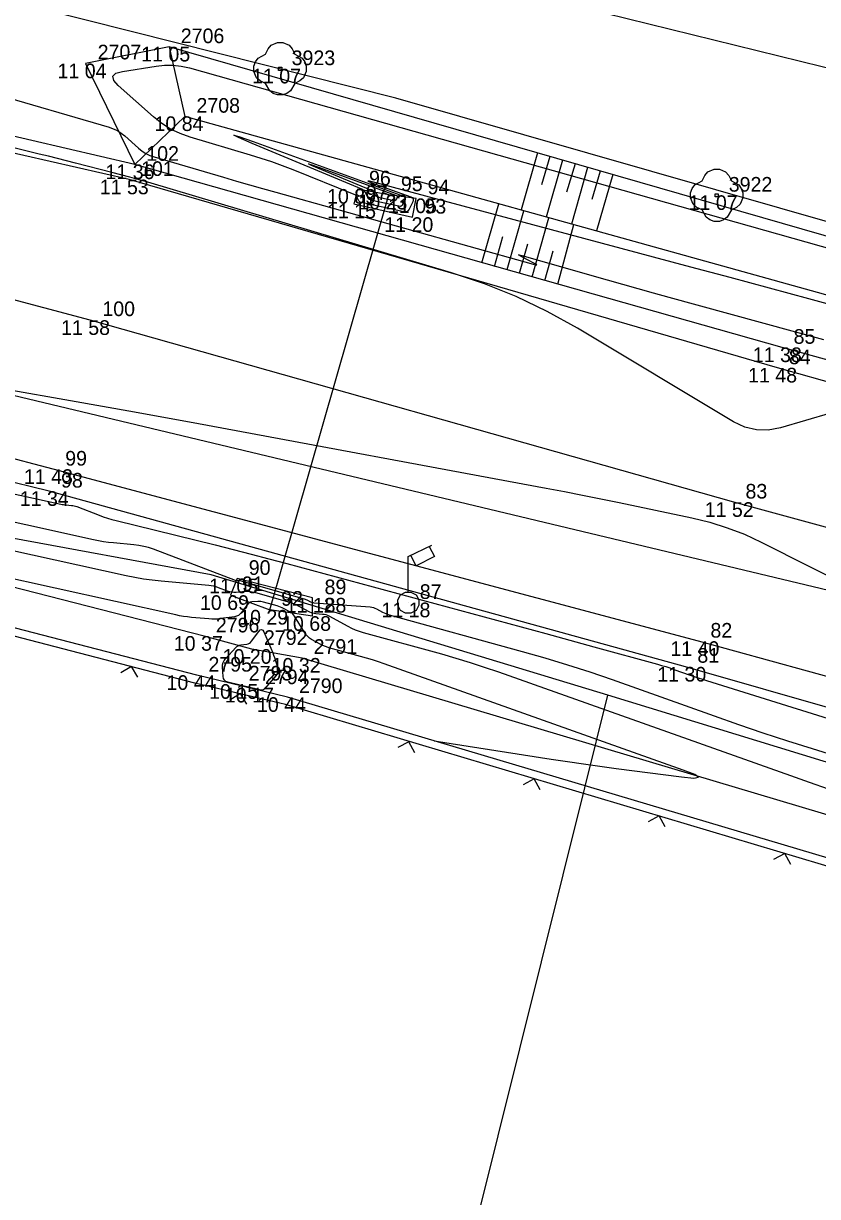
# Model space of a CAD drawing. Extents: x -703403 to -701924, y -1022520 to -1021856.
# Drawn here: x -702121.6 to -702106.41, y -1022293.12 to -1022270.68 of the extents above; entities that cross this region are included whole.
import ezdxf

# ---------------------------------------------------------------- set-up
doc = ezdxf.new("R2010")
doc.units = 0
for name, color, linetype in [('Ex_Major Contours', 7, 'Continuous'), ('Ex_Minor Contours', 7, 'Continuous'), ('Z_betonova_konstrukce', 7, 'Continuous'), ('Z_body', 7, 'Continuous'), ('Z_body_cisla', 7, 'Continuous'), ('Z_body_vysky_redukovane', 7, 'Continuous'), ('Z_hrany_paty', 7, 'Continuous'), ('Z_katastr_hranice', 7, 'Continuous'), ('Z_komunikace', 7, 'Continuous'), ('Z_komunikace_osa', 7, 'Continuous'), ('Z_ploty', 7, 'Continuous'), ('Z_ploty_znacky', 7, 'Continuous'), ('Z_pole_rozhranni', 7, 'Continuous'), ('Z_propustek', 7, 'Continuous'), ('Z_site_vo_znaky', 7, 'Continuous'), ('Z_technicke_srafy', 7, 'Continuous'), ('Z_zelen_jednotliva', 7, 'Continuous')]:
    doc.layers.add(name, color=color, linetype=linetype)

# ---------------------------------------------------------------- blocks, each defined once
blk = doc.blocks.new('POINT_DISPLAY')
blk.add_line((0, 0), (0, 0))
blk = doc.blocks.new('Z24')
for p, q in [((-0.23, 0.38), (-0.17, 0.45)), ((-0.17, 0.45), (-0.05, 0.5)), ((-0.05, 0.5), (0.05, 0.5)), ((0.05, 0.5), (0.17, 0.45)), ((0.17, 0.45), (0.23, 0.38)), ((-0.42, 0.2), (-0.28, 0.28)), ((-0.28, 0.28), (-0.23, 0.38)), ((0.23, 0.38), (0.28, 0.28)), ((0.28, 0.28), (0.42, 0.2)), ((-0.5, 0.05), (-0.47, 0.13)), ((-0.5, -0.05), (-0.5, 0.05)), ((-0.47, 0.13), (-0.42, 0.2)), ((-0.03, -0.03), (-0.03, 0.03)), ((-0.03, 0.03), (0.03, 0.03)), ((0.03, 0.03), (0.03, -0.03)), ((0.42, 0.2), (0.47, 0.13)), ((0.47, 0.13), (0.5, 0.05)), ((0.5, 0.05), (0.5, -0.05)), ((-0.45, -0.17), (-0.5, -0.05)), ((-0.38, -0.23), (-0.45, -0.17)), ((0.03, -0.03), (-0.03, -0.03)), ((0.45, -0.17), (0.38, -0.23)), ((0.5, -0.05), (0.45, -0.17)), ((-0.28, -0.28), (-0.38, -0.23)), ((-0.2, -0.42), (-0.28, -0.28)), ((-0.13, -0.47), (-0.2, -0.42)), ((0.2, -0.42), (0.13, -0.47)), ((0.28, -0.28), (0.2, -0.42)), ((0.38, -0.23), (0.28, -0.28)), ((-0.05, -0.5), (-0.13, -0.47)), ((0.05, -0.5), (-0.05, -0.5)), ((0.13, -0.47), (0.05, -0.5))]:
    blk.add_line(p, q)
blk = doc.blocks.new('Z13')
for p, q in [((0, 0.88), (0.45, 1.1)), ((0.15, 0.7), (0.05, 0.9)), ((0.4, 1.07), (0.5, 0.88)), ((0, 0.2), (0, 0.88)), ((0.5, 0.88), (0.15, 0.7)), ((-0.2, 0.05), (-0.15, 0.15)), ((-0.2, -0.05), (-0.2, 0.05)), ((-0.15, 0.15), (-0.05, 0.2)), ((-0.05, 0.2), (0.05, 0.2)), ((0.05, 0.2), (0.15, 0.15)), ((0.15, 0.15), (0.2, 0.05)), ((0.2, 0.05), (0.2, -0.05)), ((-0.15, -0.15), (-0.2, -0.05)), ((-0.05, -0.2), (-0.15, -0.15)), ((0.05, -0.2), (-0.05, -0.2)), ((0.15, -0.15), (0.05, -0.2)), ((0.2, -0.05), (0.15, -0.15))]:
    blk.add_line(p, q)
blk = doc.blocks.new('Z212')
for p, q in [((-0.17, 0.17), (0, 0)), ((0, 0), (0.17, 0.17))]:
    blk.add_line(p, q)

msp = doc.modelspace()

# ---------------------------------------------------------------- linework, layer by layer
at = {"layer": 'Ex_Major Contours'}
for points in [[(-702105.83, -1022276.157), (-702106.58, -1022275.952), (-702107.331, -1022275.747), (-702108.082, -1022275.545), (-702108.833, -1022275.343), (-702114.88, -1022273.726), (-702114.979, -1022273.701), (-702115.013, -1022273.697), (-702114.982, -1022273.713), (-702114.887, -1022273.749), (-702114.193, -1022274), (-702114.164, -1022274.015), (-702114.148, -1022274.036), (-702114.145, -1022274.063), (-702114.154, -1022274.095), (-702114.22, -1022274.232), (-702114.239, -1022274.262), (-702114.263, -1022274.28), (-702114.293, -1022274.288), (-702114.327, -1022274.285), (-702115.134, -1022274.11), (-702115.151, -1022274.105), (-702115.166, -1022274.096), (-702115.178, -1022274.084), (-702115.188, -1022274.069), (-702115.222, -1022274.002), (-702115.232, -1022273.986), (-702115.244, -1022273.973), (-702115.258, -1022273.963), (-702115.275, -1022273.954), (-702116.442, -1022273.484), (-702116.643, -1022273.405), (-702116.846, -1022273.332), (-702117.051, -1022273.263), (-702117.257, -1022273.2), (-702118.412, -1022272.859), (-702118.603, -1022272.791), (-702118.784, -1022272.704), (-702118.953, -1022272.597), (-702119.112, -1022272.47), (-702119.786, -1022271.869), (-702119.873, -1022271.771), (-702119.888, -1022271.694), (-702119.833, -1022271.637), (-702119.707, -1022271.601), (-702119.061, -1022271.498), (-702118.901, -1022271.481), (-702118.741, -1022271.482), (-702118.582, -1022271.5), (-702118.424, -1022271.535), (-702104.217, -1022275.539)], [(-702102.187, -1022285.91), (-702106.507, -1022284.559), (-702106.979, -1022284.409), (-702107.449, -1022284.255), (-702107.918, -1022284.096), (-702108.385, -1022283.932), (-702110.333, -1022283.24), (-702110.76, -1022283.093), (-702111.189, -1022282.954), (-702111.62, -1022282.822), (-702112.054, -1022282.699), (-702114.601, -1022282), (-702114.632, -1022281.99), (-702114.663, -1022281.978), (-702114.694, -1022281.965), (-702114.723, -1022281.95), (-702114.84, -1022281.886), (-702114.87, -1022281.871), (-702114.901, -1022281.86), (-702114.933, -1022281.853), (-702114.965, -1022281.849), (-702116.037, -1022281.768), (-702116.053, -1022281.766), (-702116.069, -1022281.762), (-702116.085, -1022281.757), (-702116.1, -1022281.75), (-702116.159, -1022281.719), (-702116.174, -1022281.711), (-702116.189, -1022281.705), (-702116.205, -1022281.699), (-702116.221, -1022281.694), (-702117.455, -1022281.344), (-702117.462, -1022281.342), (-702117.469, -1022281.341), (-702117.477, -1022281.34), (-702117.484, -1022281.341), (-702117.513, -1022281.343), (-702117.521, -1022281.343), (-702117.528, -1022281.343), (-702117.535, -1022281.341), (-702117.542, -1022281.339), (-702119.113, -1022280.74), (-702119.205, -1022280.709), (-702119.298, -1022280.684), (-702119.392, -1022280.665), (-702119.488, -1022280.653), (-702119.875, -1022280.618), (-702119.972, -1022280.608), (-702120.068, -1022280.595), (-702120.164, -1022280.578), (-702120.259, -1022280.559), (-702124.205, -1022279.688)]]:
    msp.add_lwpolyline(points, dxfattribs=at)
at = {"layer": 'Ex_Minor Contours'}
for points in [[(-702106.164, -1022278.14), (-702107.121, -1022278.418), (-702107.355, -1022278.462), (-702107.582, -1022278.457), (-702107.803, -1022278.404), (-702108.018, -1022278.301), (-702111.004, -1022276.511), (-702111.58, -1022276.19), (-702112.173, -1022275.906), (-702112.783, -1022275.66), (-702113.41, -1022275.452), (-702119.217, -1022273.721), (-702119.389, -1022273.671), (-702119.562, -1022273.622), (-702119.734, -1022273.576), (-702119.908, -1022273.531), (-702120.602, -1022273.354), (-702120.776, -1022273.311), (-702120.949, -1022273.267), (-702121.123, -1022273.223), (-702121.297, -1022273.18), (-702126.622, -1022271.852)], [(-702122.239, -1022272.001), (-702119.962, -1022272.667), (-702119.88, -1022272.696), (-702119.803, -1022272.733), (-702119.73, -1022272.779), (-702119.662, -1022272.834), (-702119.398, -1022273.068), (-702119.33, -1022273.123), (-702119.258, -1022273.169), (-702119.18, -1022273.206), (-702119.098, -1022273.235), (-702117.773, -1022273.626), (-702117.524, -1022273.699), (-702117.275, -1022273.771), (-702117.025, -1022273.842), (-702116.775, -1022273.913), (-702111.848, -1022275.29), (-702111.799, -1022275.302), (-702111.781, -1022275.301), (-702111.794, -1022275.289), (-702111.838, -1022275.265), (-702112.077, -1022275.143), (-702112.121, -1022275.118), (-702112.134, -1022275.106), (-702112.116, -1022275.106), (-702112.067, -1022275.119), (-702110.435, -1022275.588), (-702110.141, -1022275.672), (-702109.847, -1022275.755), (-702109.553, -1022275.838), (-702109.258, -1022275.919), (-702106.301, -1022276.731)], [(-702121.928, -1022277.681), (-702120.701, -1022277.892), (-702119.475, -1022278.111), (-702118.25, -1022278.335), (-702111.602, -1022279.57), (-702111.253, -1022279.636), (-702110.904, -1022279.704), (-702110.556, -1022279.774), (-702110.208, -1022279.846), (-702108.818, -1022280.138), (-702108.475, -1022280.221), (-702108.139, -1022280.327), (-702107.81, -1022280.454), (-702107.489, -1022280.603), (-702098.26, -1022285.25), (-702098.003, -1022285.375), (-702097.741, -1022285.491), (-702097.476, -1022285.598), (-702097.207, -1022285.697), (-702096.124, -1022286.073)], [(-702128.223, -1022279.346), (-702119.633, -1022281.242), (-702119.468, -1022281.276), (-702119.302, -1022281.304), (-702119.135, -1022281.327), (-702118.968, -1022281.345), (-702118.051, -1022281.428), (-702118.006, -1022281.434), (-702117.962, -1022281.442), (-702117.918, -1022281.454), (-702117.875, -1022281.469), (-702117.701, -1022281.535), (-702117.659, -1022281.548), (-702117.617, -1022281.557), (-702117.574, -1022281.561), (-702117.53, -1022281.559), (-702117.354, -1022281.544), (-702117.31, -1022281.543), (-702117.266, -1022281.545), (-702117.223, -1022281.551), (-702117.18, -1022281.561), (-702116.535, -1022281.744), (-702116.486, -1022281.76), (-702116.438, -1022281.777), (-702116.39, -1022281.798), (-702116.344, -1022281.82), (-702116.127, -1022281.934), (-702116.098, -1022281.948), (-702116.068, -1022281.958), (-702116.038, -1022281.965), (-702116.006, -1022281.969), (-702115.878, -1022281.979), (-702115.846, -1022281.983), (-702115.816, -1022281.99), (-702115.786, -1022282.001), (-702115.757, -1022282.014), (-702115.395, -1022282.213), (-702115.324, -1022282.25), (-702115.252, -1022282.281), (-702115.177, -1022282.309), (-702115.101, -1022282.332), (-702113.604, -1022282.743), (-702113.33, -1022282.822), (-702113.057, -1022282.905), (-702112.786, -1022282.993), (-702112.516, -1022283.086), (-702106.932, -1022285.07), (-702106.572, -1022285.196), (-702106.21, -1022285.319)], [(-702121.929, -1022279.645), (-702120.885, -1022279.876), (-702120.859, -1022279.881), (-702120.834, -1022279.885), (-702120.809, -1022279.889), (-702120.783, -1022279.892), (-702120.681, -1022279.901), (-702120.655, -1022279.904), (-702120.63, -1022279.909), (-702120.606, -1022279.916), (-702120.581, -1022279.924), (-702120.152, -1022280.088), (-702120.072, -1022280.117), (-702119.991, -1022280.143), (-702119.91, -1022280.168), (-702119.827, -1022280.189), (-702117.932, -1022280.658), (-702117.589, -1022280.744), (-702117.247, -1022280.832), (-702116.904, -1022280.921), (-702116.563, -1022281.013), (-702111.607, -1022282.353), (-702111.378, -1022282.416), (-702111.148, -1022282.478), (-702110.919, -1022282.541), (-702110.69, -1022282.603), (-702109.473, -1022282.938), (-702109.394, -1022282.96), (-702109.315, -1022282.984), (-702109.236, -1022283.01), (-702109.158, -1022283.037), (-702108.848, -1022283.147), (-702108.77, -1022283.174), (-702108.692, -1022283.201), (-702108.613, -1022283.227), (-702108.535, -1022283.252), (-702098.392, -1022286.421)], [(-702113.746, -1022284.405), (-702111.508, -1022284.754), (-702111.197, -1022284.802), (-702110.885, -1022284.847), (-702110.573, -1022284.891), (-702110.261, -1022284.932), (-702109.011, -1022285.094), (-702108.775, -1022285.116), (-702108.691, -1022285.101), (-702108.759, -1022285.051), (-702108.98, -1022284.963), (-702114.699, -1022282.931), (-702114.811, -1022282.892), (-702114.925, -1022282.855), (-702115.039, -1022282.821), (-702115.154, -1022282.788), (-702115.756, -1022282.623), (-702115.8, -1022282.609), (-702115.843, -1022282.593), (-702115.885, -1022282.575), (-702115.926, -1022282.554), (-702116.089, -1022282.465), (-702116.127, -1022282.44), (-702116.162, -1022282.411), (-702116.192, -1022282.378), (-702116.218, -1022282.341), (-702116.414, -1022282.021), (-702116.433, -1022281.994), (-702116.454, -1022281.971), (-702116.479, -1022281.951), (-702116.507, -1022281.934), (-702116.624, -1022281.873), (-702116.654, -1022281.858), (-702116.684, -1022281.845), (-702116.715, -1022281.834), (-702116.746, -1022281.824), (-702117.008, -1022281.749), (-702117.035, -1022281.743), (-702117.062, -1022281.739), (-702117.089, -1022281.738), (-702117.117, -1022281.739), (-702117.228, -1022281.748), (-702117.255, -1022281.753), (-702117.278, -1022281.763), (-702117.299, -1022281.778), (-702117.317, -1022281.798), (-702117.432, -1022281.953), (-702117.458, -1022281.983), (-702117.489, -1022282.006), (-702117.524, -1022282.022), (-702117.563, -1022282.031), (-702117.823, -1022282.067), (-702117.88, -1022282.074), (-702117.937, -1022282.077), (-702117.994, -1022282.076), (-702118.051, -1022282.073), (-702118.388, -1022282.042), (-702118.463, -1022282.034), (-702118.537, -1022282.024), (-702118.612, -1022282.011), (-702118.685, -1022281.996), (-702125.616, -1022280.467)]]:
    msp.add_lwpolyline(points, dxfattribs=at)
for points in [[(-702114.309, -1022273.997), (-702114.298, -1022274.012), (-702114.296, -1022274.029), (-702114.302, -1022274.051), (-702114.347, -1022274.144), (-702114.359, -1022274.164), (-702114.376, -1022274.176), (-702114.396, -1022274.181), (-702114.419, -1022274.18), (-702114.938, -1022274.067), (-702114.962, -1022274.059), (-702114.982, -1022274.047), (-702114.999, -1022274.031), (-702115.012, -1022274.01), (-702115.059, -1022273.919), (-702115.072, -1022273.898), (-702115.089, -1022273.88), (-702115.108, -1022273.865), (-702115.13, -1022273.854), (-702117.222, -1022272.979), (-702117.488, -1022272.865), (-702117.575, -1022272.822), (-702117.481, -1022272.848), (-702117.208, -1022272.944), (-702114.329, -1022273.987)], [(-702114.454, -1022273.979), (-702114.448, -1022273.987), (-702114.447, -1022273.996), (-702114.45, -1022274.007), (-702114.473, -1022274.056), (-702114.48, -1022274.066), (-702114.488, -1022274.072), (-702114.499, -1022274.075), (-702114.511, -1022274.074), (-702114.781, -1022274.016), (-702114.793, -1022274.012), (-702114.803, -1022274.005), (-702114.812, -1022273.997), (-702114.819, -1022273.986), (-702114.843, -1022273.939), (-702114.85, -1022273.928), (-702114.859, -1022273.918), (-702114.869, -1022273.911), (-702114.88, -1022273.905), (-702115.966, -1022273.451), (-702116.104, -1022273.392), (-702116.149, -1022273.369), (-702116.101, -1022273.383), (-702115.959, -1022273.433), (-702114.464, -1022273.974)], [(-702114.599, -1022273.961), (-702114.598, -1022273.962), (-702114.598, -1022273.963), (-702114.6, -1022273.968), (-702114.603, -1022273.968), (-702114.623, -1022273.964), (-702114.625, -1022273.963), (-702114.628, -1022273.958), (-702114.63, -1022273.956), (-702114.71, -1022273.922), (-702114.721, -1022273.918), (-702114.724, -1022273.916), (-702114.72, -1022273.917), (-702114.71, -1022273.921)], [(-702117.002, -1022283.425), (-702117.018, -1022283.433), (-702117.036, -1022283.436), (-702117.056, -1022283.434), (-702117.138, -1022283.415), (-702117.158, -1022283.411), (-702117.179, -1022283.406), (-702117.199, -1022283.401), (-702117.22, -1022283.396), (-702117.688, -1022283.283), (-702117.727, -1022283.268), (-702117.755, -1022283.244), (-702117.773, -1022283.212), (-702117.781, -1022283.171), (-702117.791, -1022282.992), (-702117.79, -1022282.948), (-702117.78, -1022282.908), (-702117.762, -1022282.87), (-702117.735, -1022282.835), (-702117.536, -1022282.618), (-702117.516, -1022282.6), (-702117.493, -1022282.585), (-702117.468, -1022282.575), (-702117.441, -1022282.569), (-702117.328, -1022282.553), (-702117.301, -1022282.546), (-702117.277, -1022282.535), (-702117.256, -1022282.52), (-702117.238, -1022282.499), (-702117.099, -1022282.311), (-702117.071, -1022282.283), (-702117.046, -1022282.275), (-702117.023, -1022282.288), (-702117.003, -1022282.322), (-702116.868, -1022282.633), (-702116.85, -1022282.677), (-702116.832, -1022282.722), (-702116.815, -1022282.767), (-702116.8, -1022282.812), (-702116.739, -1022282.995), (-702116.73, -1022283.039), (-702116.732, -1022283.081), (-702116.746, -1022283.121), (-702116.771, -1022283.159), (-702116.987, -1022283.411)]]:
    msp.add_lwpolyline(points, close=True, dxfattribs=at)
at = {"layer": 'Z_betonova_konstrukce'}
for p, q in [((-702115.21, -1022273.85), (-702115.28, -1022274.13)), ((-702114.61, -1022273.96), (-702115.21, -1022273.85)), ((-702115.28, -1022274.13), (-702114.16, -1022274.39)), ((-702114.09, -1022274.03), (-702114.61, -1022273.96)), ((-702114.16, -1022274.39), (-702114.09, -1022274.03)), ((-702117.51, -1022281.3), (-702117.64, -1022281.62)), ((-702116.07, -1022281.67), (-702117.51, -1022281.3)), ((-702117.64, -1022281.62), (-702116.89, -1022281.9)), ((-702116.07, -1022282.02), (-702116.07, -1022281.67)), ((-702116.07, -1022282.02), (-702116.89, -1022281.9))]:
    msp.add_line(p, q, dxfattribs=at)
at = {"layer": 'Z_hrany_paty'}
for p, q in [((-702118.81, -1022271.13), (-702120.41, -1022271.45)), ((-702100.67, -1022276.36), (-702118.81, -1022271.13)), ((-702118.81, -1022271.13), (-702118.51, -1022272.46)), ((-702120.41, -1022271.45), (-702119.47, -1022273.38)), ((-702119.47, -1022273.38), (-702124.6, -1022272.19)), ((-702118.51, -1022272.46), (-702119.47, -1022273.38)), ((-702100.57, -1022277.46), (-702118.51, -1022272.46)), ((-702107.09, -1022276.88), (-702119.47, -1022273.38)), ((-702121.11, -1022279.63), (-702133.91, -1022276.49)), ((-702093.45, -1022280.69), (-702107.09, -1022276.88)), ((-702118.14, -1022282.4), (-702131.11, -1022279.08)), ((-702108.94, -1022282.99), (-702121.11, -1022279.63)), ((-702117.23, -1022282.65), (-702118.14, -1022282.4)), ((-702116.27, -1022282.82), (-702117.23, -1022282.65)), ((-702105.32, -1022286.09), (-702116.27, -1022282.82)), ((-702095.66, -1022286.79), (-702108.94, -1022282.99))]:
    msp.add_line(p, q, dxfattribs=at)
at = {"layer": 'Z_katastr_hranice'}
for p, q in [((-702114.48, -1022272.11), (-702143.57, -1022264.76)), ((-702165.12, -1022267.43), (-702081.55, -1022287.42)), ((-702046.47, -1022291.59), (-702114.48, -1022272.11)), ((-702118.01, -1022281.23), (-702146.14, -1022276.05)), ((-702110.42, -1022283.53), (-702118.01, -1022281.23)), ((-702110.86, -1022285.3), (-702110.42, -1022283.53)), ((-702087.76, -1022290.48), (-702110.42, -1022283.53)), ((-702131.59, -1022368.36), (-702110.86, -1022285.3))]:
    msp.add_line(p, q, dxfattribs=at)
at = {"layer": 'Z_komunikace'}
for p, q in [((-702119.58, -1022273.67), (-702131.49, -1022270.95)), ((-702107.18, -1022277.27), (-702119.58, -1022273.67)), ((-702121.03, -1022279.21), (-702133, -1022276.05)), ((-702093.55, -1022281.11), (-702107.18, -1022277.27)), ((-702108.69, -1022282.5), (-702121.03, -1022279.21)), ((-702095.56, -1022286.11), (-702108.69, -1022282.5))]:
    msp.add_line(p, q, dxfattribs=at)
at = {"layer": 'Z_komunikace_osa'}
for p, q in [((-702120.32, -1022276.36), (-702132.36, -1022273.15)), ((-702108.01, -1022279.84), (-702120.32, -1022276.36)), ((-702094.59, -1022283.52), (-702108.01, -1022279.84))]:
    msp.add_line(p, q, dxfattribs=at)
at = {"layer": 'Z_ploty'}
for p, q in [((-702118.32, -1022283.3), (-702131.17, -1022279.96)), ((-702118.28, -1022283.15), (-702131.13, -1022279.82)), ((-702116.59, -1022283.71), (-702118.32, -1022283.3)), ((-702116.55, -1022283.57), (-702118.28, -1022283.15)), ((-702105.8, -1022286.77), (-702116.55, -1022283.57)), ((-702105.84, -1022286.92), (-702116.59, -1022283.71))]:
    msp.add_line(p, q, dxfattribs=at)
at = {"layer": 'Z_pole_rozhranni'}
msp.add_line((-702099.48, -1022273.21), (-702122.67, -1022267.47), dxfattribs=at)
at = {"layer": 'Z_propustek'}
msp.add_line((-702116.89, -1022281.9), (-702114.61, -1022273.96), dxfattribs=at)
at = {"layer": 'Z_technicke_srafy'}
for p, q in [((-702111.77, -1022273.16), (-702112.08, -1022274.25)), ((-702111.53, -1022273.23), (-702111.69, -1022273.77)), ((-702111.29, -1022273.3), (-702111.6, -1022274.39)), ((-702111.05, -1022273.37), (-702111.21, -1022273.91)), ((-702110.81, -1022273.44), (-702111.12, -1022274.52)), ((-702110.57, -1022273.51), (-702110.73, -1022274.05)), ((-702110.33, -1022273.57), (-702110.64, -1022274.65)), ((-702112.83, -1022275.26), (-702112.51, -1022274.13)), ((-702112.35, -1022275.39), (-702112.03, -1022274.27)), ((-702111.87, -1022275.53), (-702111.55, -1022274.4)), ((-702111.38, -1022275.67), (-702111.07, -1022274.53)), ((-702112.59, -1022275.33), (-702112.43, -1022274.76)), ((-702112.11, -1022275.46), (-702111.95, -1022274.9)), ((-702111.63, -1022275.6), (-702111.47, -1022275.03))]:
    msp.add_line(p, q, dxfattribs=at)

# ---------------------------------------------------------------- block references
at = {"layer": 'Z_body'}
for p in [(-702118.81, -1022271.13), (-702120.41, -1022271.45), (-702116.69, -1022271.55), (-702118.51, -1022272.46), (-702119.47, -1022273.38), (-702119.58, -1022273.67), (-702115.21, -1022273.85), (-702115.28, -1022274.13), (-702114.61, -1022273.96), (-702114.09, -1022274.03), (-702108.34, -1022273.97), (-702114.16, -1022274.39), (-702120.32, -1022276.36), (-702107.09, -1022276.88), (-702107.18, -1022277.27), (-702121.03, -1022279.21), (-702121.11, -1022279.63), (-702108.01, -1022279.84), (-702117.51, -1022281.3), (-702117.64, -1022281.62), (-702116.07, -1022281.67), (-702114.24, -1022281.76), (-702116.89, -1022281.9), (-702116.07, -1022282.02), (-702118.14, -1022282.4), (-702117.23, -1022282.65), (-702108.69, -1022282.5), (-702116.27, -1022282.82), (-702108.94, -1022282.99), (-702118.28, -1022283.15), (-702117.51, -1022283.32), (-702117.21, -1022283.39), (-702116.55, -1022283.57)]:
    msp.add_blockref('POINT_DISPLAY', p, dxfattribs=at)
at = {"layer": 'Z_ploty_znacky'}
for p, rotation in [((-702119.53, -1022282.98), 165.4), ((-702117.45, -1022283.5), 166.6), ((-702114.23, -1022284.42), 163.4), ((-702111.83, -1022285.13), 163.4), ((-702109.44, -1022285.84), 163.4), ((-702107.04, -1022286.56), 163.4)]:
    msp.add_blockref('Z212', p, dxfattribs=dict(at, rotation=rotation))
at = {"layer": 'Z_site_vo_znaky'}
msp.add_blockref('Z13', (-702114.24, -1022281.76), dxfattribs=at)
at = {"layer": 'Z_zelen_jednotliva'}
for p in [(-702116.69, -1022271.55), (-702108.34, -1022273.97)]:
    msp.add_blockref('Z24', p, dxfattribs=at)

# ---------------------------------------------------------------- texts
at = {"layer": 'Z_body_cisla'}
for s, p in [('2706', (-702118.59, -1022271.06)), ('2707', (-702120.18, -1022271.37)), ('3923', (-702116.47, -1022271.48)), ('2708', (-702118.29, -1022272.39)), ('102', (-702119.25, -1022273.31)), ('101', (-702119.35, -1022273.6)), ('96', (-702114.99, -1022273.78)), ('95', (-702114.38, -1022273.89)), ('94', (-702113.87, -1022273.95)), ('3922', (-702108.11, -1022273.9)), ('97', (-702115.05, -1022274.06)), ('93', (-702113.93, -1022274.32)), ('100', (-702120.09, -1022276.28)), ('85', (-702106.87, -1022276.81)), ('84', (-702106.96, -1022277.2)), ('99', (-702120.8, -1022279.14)), ('98', (-702120.88, -1022279.56)), ('83', (-702107.79, -1022279.77)), ('90', (-702117.29, -1022281.23)), ('91', (-702117.42, -1022281.54)), ('89', (-702115.84, -1022281.6)), ('92', (-702116.67, -1022281.82)), ('87', (-702114.02, -1022281.69)), ('88', (-702115.84, -1022281.95)), ('2796', (-702117.92, -1022282.33)), ('82', (-702108.46, -1022282.43)), ('2792', (-702117, -1022282.57)), ('2791', (-702116.05, -1022282.74)), ('81', (-702108.71, -1022282.91)), ('2795', (-702118.06, -1022283.08)), ('2793', (-702117.29, -1022283.25)), ('2794', (-702116.98, -1022283.32)), ('2790', (-702116.33, -1022283.49))]:
    msp.add_text(s, height=0.28, dxfattribs=at).set_placement(p)
at = {"layer": 'Z_body_vysky_redukovane'}
for s, p in [('11 05', (-702119.347, -1022271.41)), ('11 04', (-702120.947, -1022271.73)), ('11 07', (-702117.227, -1022271.83)), ('10 84', (-702119.093, -1022272.74)), ('11 36', (-702120.03, -1022273.66)), ('11 53', (-702120.14, -1022273.95)), ('10 89', (-702115.793, -1022274.13)), ('11 15', (-702115.793, -1022274.41)), ('10 23', (-702115.193, -1022274.24)), ('11 05', (-702114.627, -1022274.31)), ('11 07', (-702108.877, -1022274.25)), ('11 20', (-702114.697, -1022274.67)), ('11 58', (-702120.88, -1022276.64)), ('11 38', (-702107.65, -1022277.16)), ('11 48', (-702107.74, -1022277.55)), ('11 43', (-702121.59, -1022279.49)), ('11 34', (-702121.67, -1022279.91)), ('11 52', (-702108.57, -1022280.12)), ('11 05', (-702118.047, -1022281.58)), ('10 69', (-702118.223, -1022281.9)), ('11 12', (-702116.583, -1022281.95)), ('11 18', (-702114.753, -1022282.04)), ('10 29', (-702117.473, -1022282.18)), ('10 68', (-702116.653, -1022282.3)), ('10 37', (-702118.723, -1022282.68)), ('10 20', (-702117.79, -1022282.93)), ('11 40', (-702109.227, -1022282.78)), ('10 32', (-702116.853, -1022283.1)), ('11 30', (-702109.477, -1022283.27)), ('10 44', (-702118.863, -1022283.43)), ('10 15', (-702118.047, -1022283.6)), ('10 17', (-702117.747, -1022283.67)), ('10 44', (-702117.133, -1022283.85))]:
    msp.add_text(s, height=0.28, dxfattribs=at).set_placement(p)

doc.saveas('drawing.dxf')
